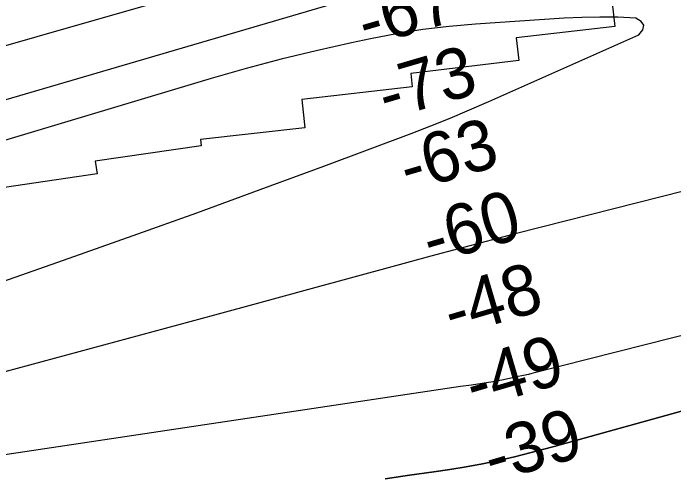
# Model space of a CAD drawing. Extents: x 3297753 to 3335611, y 652252 to 677623.
# Drawn here: x 3320371 to 3321245, y 661561 to 662177 of the extents above; entities that cross this region are included whole.
import ezdxf

# ---------------------------------------------------------------- set-up
doc = ezdxf.new("R2010")
doc.units = 0
for name, color, linetype in [('V-RIVR-EDGE', 7, 'Continuous'), ('V-RIVR-RANG', 7, 'Continuous'), ('V-RRAP-RVMT', 7, 'Continuous'), ('V-TOPO-DPTH', 7, 'Continuous'), ('V-TOPO-MAJR', 7, 'Continuous'), ('V-TOPO-MINR', 7, 'Continuous')]:
    doc.layers.add(name, color=color, linetype=linetype)

msp = doc.modelspace()

# ---------------------------------------------------------------- linework, layer by layer
at = {"layer": 'V-RIVR-EDGE'}
msp.add_spline([(3326889.83, 662141.04), (3326857.5, 662143.19), (3326833.47, 662147.4), (3326810.28, 662152.43), (3326793.71, 662156.2), (3326766.36, 662161.66), (3326732.8, 662165.88), (3326707.11, 662168.02), (3326687.22, 662172.21), (3326656.14, 662173.95), (3326630.03, 662175.67), (3326605.59, 662180.7), (3326578.66, 662186.99), (3326551.74, 662192.86), (3326538.9, 662196.21), (3326518.18, 662198.74), (3326492.9, 662202.12), (3326458.09, 662203.45), (3326427.02, 662208.5), (3326397.19, 662216.04), (3326383.93, 662216.48), (3326351.61, 662221.95), (3326323.86, 662228.24), (3326289.47, 662233.71), (3326274.55, 662235.82), (3326264.61, 662236.67), (3326257.56, 662236.69), (3326248.02, 662233.4), (3326240.97, 662230.1), (3326229.36, 662230.13), (3326221.9, 662230.15), (3326199.12, 662235.18), (3326175.91, 662237.72), (3326132.42, 662248.61), (3326106.72, 662250.33), (3326076.89, 662252.06), (3326054.1, 662257.5), (3326044.99, 662259.6), (3326038.77, 662259.2), (3326026.34, 662260.06), (3326018.47, 662261.32), (3326011.01, 662264.66), (3326005.63, 662265.91), (3325995.68, 662267.18), (3325979.52, 662268.05), (3325960.87, 662270.17), (3325919.03, 662276.9), (3325880.08, 662282.39), (3325827.05, 662291.64), (3325788.93, 662296.71), (3325753.29, 662300.94), (3325716.41, 662304.76), (3325674.98, 662309.01), (3325637.68, 662310.76), (3325591.68, 662315.02), (3325562.68, 662319.65), (3325528.7, 662325.54), (3325491.43, 662335.58), (3325440.89, 662347.72), (3325399.46, 662357.36), (3325379.17, 662362.38), (3325355.55, 662364.1), (3325341.45, 662364.13), (3325329.44, 662365.4), (3325309.97, 662370.84), (3325295.06, 662374.61), (3325287.6, 662374.63), (3325278.89, 662374.23), (3325263.14, 662375.1), (3325245.32, 662375.56), (3325225.84, 662376.85), (3325202.65, 662383.13), (3325187.32, 662386.48), (3325159.97, 662386.96), (3325136.34, 662385.78), (3325109.82, 662387.91), (3325071.29, 662395.47), (3325009.15, 662408.89), (3324964.41, 662419.36), (3324947, 662420.23), (3324932.09, 662421.93), (3324899.78, 662429.47), (3324835.97, 662441.65), (3324792.06, 662448.8), (3324746.88, 662451.4), (3324701.71, 662454.83), (3324664.42, 662459.89), (3324626.73, 662469.52), (3324584.88, 662476.67), (3324541.38, 662483.41), (3324493.32, 662490.99), (3324470.95, 662496.85), (3324444.44, 662503.54), (3324407.99, 662511.51), (3324387.27, 662514.46), (3324369.86, 662514.5), (3324354.93, 662512.88), (3324347.48, 662513.32), (3324329.25, 662516.68), (3324307.28, 662517.56), (3324286.15, 662522.17), (3324253.01, 662528.89), (3324226.5, 662533.93), (3324203.7, 662535.64), (3324172.21, 662538.2), (3324120.83, 662546.62), (3324040.04, 662558.84), (3324001.09, 662563.91), (3323963.38, 662564.83), (3323919.02, 662564.11), (3323879.24, 662567.94), (3323844.02, 662571.35), (3323786.85, 662582.26), (3323746.26, 662592.73), (3323704.82, 662598.63), (3323655.51, 662603.31), (3323589.62, 662609.69), (3323524.56, 662612.75), (3323466.95, 662615.8), (3323449.13, 662617.5), (3323422.62, 662622.54), (3323372.48, 662628.88), (3323343.47, 662631.44), (3323309.9, 662633.6), (3323255.19, 662632.49), (3323188.47, 662636.8), (3323129.62, 662641.5), (3323093.16, 662644.91), (3323076.99, 662643.29), (3323059.99, 662642.92), (3323032.65, 662647.13), (3322965.93, 662651.03), (3322913.71, 662656.54), (3322869.37, 662658.72), (3322809.28, 662663.85), (3322758.72, 662666.04), (3322718.52, 662666.56), (3322657.58, 662665.05), (3322608.67, 662664.76), (3322504.65, 662668.33), (3322412.64, 662669.8), (3322310.67, 662669.64), (3322271.29, 662667.25), (3322224.86, 662665.29), (3322178.85, 662663.75), (3322141.13, 662663.43), (3322102.17, 662663.94), (3322062.8, 662664.45), (3322028.82, 662667.02), (3321980.74, 662666.72), (3321909.43, 662661.93), (3321848.91, 662659.18), (3321801.24, 662655.98), (3321760.61, 662654.01), (3321739.89, 662652.81), (3321701.32, 662645.03), (3321675.19, 662638.47), (3321659.43, 662632.29), (3321646.98, 662627.76), (3321632.89, 662626.97), (3321608.43, 662625.37), (3321558.66, 662615.13), (3321529.64, 662609.4), (3321491.9, 662604.1), (3321455.01, 662601.71), (3321437.18, 662598.44), (3321411.89, 662595.18), (3321407.72, 662587.32), (3321404.39, 662581.52), (3321401.9, 662580.29), (3321396.52, 662582.37), (3321392.38, 662582.8), (3321386.99, 662582.39), (3321382.42, 662580.75), (3321374.55, 662582.84), (3321367.1, 662585.35), (3321350.51, 662582.9), (3321340.15, 662582.51), (3321332.69, 662583.77), (3321326.48, 662583.79), (3321287.49, 662572.28), (3321233.56, 662556.25), (3321160.58, 662542.34), (3321100.46, 662533.37), (3321060.64, 662524.35), (3321023.31, 662514.08), (3320998.02, 662508.75), (3320976.45, 662503.83), (3320957.38, 662500.15), (3320944.53, 662499.76), (3320930.44, 662501.46), (3320919.25, 662501.48), (3320908.47, 662499.44), (3320874.87, 662491.65), (3320813.49, 662476.46), (3320777.82, 662466.19), (3320761.24, 662464.57), (3320740.5, 662460.06), (3320702.34, 662448.14), (3320679.1, 662437.83), (3320658.77, 662428.76), (3320641.77, 662424.66), (3320616.48, 662423.07), (3320582.89, 662414.03), (3320552.18, 662401.26), (3320478.77, 662381.13), (3320420.7, 662363.45), (3320403.69, 662358.1), (3320389.17, 662354.82), (3320375.08, 662354.86), (3320365.13, 662352.4), (3320345.63, 662346.64), (3320205.86, 662308.03), (3320152.77, 662295.72), (3320119.18, 662286.27), (3320088.08, 662282.62), (3320060.29, 662274.81), (3320017.97, 662256.68), (3319991.41, 662244.73), (3319952.83, 662229.07), (3319927.94, 662222.5), (3319897.25, 662215.53), (3319872.36, 662206.89), (3319842.49, 662196.6), (3319808.07, 662187.15), (3319774.9, 662181.84), (3319711.87, 662171.22), (3319686.58, 662168.39), (3319655.89, 662160.17), (3319588.27, 662137.96), (3319508.2, 662109.14), (3319472.94, 662096.79)], degree=3, dxfattribs=at)
at = {"layer": 'V-RRAP-RVMT'}
for p, q in [((3321163.25, 662190.33), (3321166.8, 662159.63)), ((3321166.8, 662159.63), (3321036.36, 662144.53)), ((3321036.36, 662144.53), (3321040.07, 662114.62)), ((3321040.07, 662114.62), (3320896.75, 662097.03)), ((3320896.75, 662097.03), (3320898.57, 662079.7)), ((3320898.57, 662079.7), (3320752.65, 662062.88)), ((3320752.65, 662062.88), (3320756.83, 662025.3)), ((3320756.83, 662025.3), (3320618.46, 662009.96)), ((3320618.46, 662009.96), (3320619.64, 662001.5)), ((3320619.64, 662001.5), (3320479.3, 661981.12)), ((3320479.3, 661981.12), (3320481.71, 661964.27)), ((3320481.71, 661964.27), (3320359.18, 661946.46))]:
    msp.add_line(p, q, dxfattribs=at)
at = {"layer": 'V-TOPO-DPTH'}
for points in [[(3321274.16, 661655.54), (3321086.46, 661603.5), (3321081.43, 661602.13), (3321076.4, 661600.78), (3321071.35, 661599.47), (3321066.3, 661598.18), (3321034.14, 661590.1), (3321012.94, 661585.13), (3320991.66, 661580.59), (3320970.24, 661576.72), (3320948.73, 661573.29), (3320927.38, 661570.22), (3320895.15, 661565.49), (3320862.94, 661560.66)], [(3320862.94, 661560.66), (3320895.15, 661565.49), (3320927.38, 661570.22), (3320948.73, 661573.29), (3320970.24, 661576.72), (3320991.66, 661580.59), (3321012.94, 661585.13), (3321034.14, 661590.1), (3321066.3, 661598.18), (3321071.35, 661599.47), (3321076.4, 661600.78), (3321081.43, 661602.13), (3321086.46, 661603.5), (3321274.16, 661655.54)]]:
    msp.add_lwpolyline(points, dxfattribs=at)
at = {"layer": 'V-TOPO-MAJR'}
for points in [[(3320165.87, 662078.84), (3320871.39, 662280.57), (3320873.61, 662281.16), (3320876.97, 662281.91), (3320879.23, 662282.31), (3320880.36, 662282.49), (3321130.85, 662317.87), (3321220.01, 662329.83), (3321309.26, 662340.98), (3321398.65, 662350.9), (3321488.14, 662360.01), (3321664.15, 662376.69), (3321667.27, 662376.98), (3321671.96, 662377.38), (3321675.09, 662377.58), (3321678.97, 662377.74), (3321682.95, 662377.9), (3322500.15, 662438.51), (3322512.51, 662439.67), (3322524.88, 662440.7), (3322537.27, 662441.51), (3322549.66, 662442.18)], [(3322460.77, 661874.53), (3321834.62, 661891.02), (3321821.65, 661889.33), (3321808.71, 661887.41), (3321795.84, 661885.14), (3321783, 661882.64), (3321770.21, 661879.88), (3321757.44, 661877.01), (3321744.71, 661873.99), (3321732, 661870.86), (3321057.01, 661700.18), (3321052.56, 661699.09), (3321048.1, 661698.03), (3321043.63, 661697.02), (3321039.15, 661696.05), (3321019.47, 661691.92), (3321005.39, 661689.21), (3320991.27, 661686.8), (3320977.07, 661684.85), (3320962.82, 661683.21), (3320341.73, 661589.92)]]:
    msp.add_lwpolyline(points, dxfattribs=at)
at = {"layer": 'V-TOPO-MINR'}
for points in [[(3320291.82, 662042.73), (3320861.14, 662209.91), (3320877.87, 662214.58), (3320894.67, 662218.97), (3320911.58, 662222.92), (3320928.57, 662226.57), (3321021.92, 662245.4), (3321058.29, 662252.02), (3321094.79, 662257.71), (3321131.48, 662262.01), (3321168.3, 662265.39), (3321205.21, 662267.98), (3321242.14, 662270.47), (3321279.07, 662272.8)], [(3321205.35, 662161.12), (3321201.73, 662166.2), (3321194.62, 662170.64), (3321170.87, 662171.62), (3321147.13, 662171.99), (3321123.39, 662171.47), (3321099.65, 662170.35), (3320982.63, 662162.58), (3320947.58, 662159.5), (3320912.68, 662155.42), (3320877.98, 662149.84), (3320843.42, 662143.27), (3320818.52, 662137.98), (3320771.75, 662127.44), (3320725.19, 662116.15), (3320678.91, 662103.72), (3320632.82, 662090.54), (3320226.45, 661968.87)], [(3320270.3, 661791.32), (3320444.94, 661852.7), (3320529.32, 661882.64), (3320613.57, 661912.91), (3320697.64, 661943.68), (3320781.59, 661974.78), (3320897.29, 662018.05), (3320923.2, 662028), (3320948.98, 662038.28), (3320974.57, 662049.02), (3321000.04, 662060.07), (3321198.64, 662148.44), (3321203.74, 662155.1), (3321205.35, 662161.12)], [(3321509.9, 662005.56), (3321069.83, 661894.01), (3321033.18, 661884.61), (3320996.57, 661875.08), (3320960.01, 661865.34), (3320923.48, 661855.47), (3320876.66, 661842.67), (3320816.75, 661826.32), (3320756.83, 661810.01), (3320696.89, 661793.75), (3320636.94, 661777.52), (3320310.28, 661689.24)], [(3320862.94, 661560.66), (3320895.15, 661565.49), (3320927.38, 661570.22), (3320948.73, 661573.29), (3320970.24, 661576.72), (3320991.66, 661580.59), (3321012.94, 661585.13), (3321034.14, 661590.1), (3321066.3, 661598.18), (3321071.35, 661599.47), (3321076.4, 661600.78), (3321081.43, 661602.13), (3321086.46, 661603.5), (3321274.16, 661655.54)]]:
    msp.add_lwpolyline(points, dxfattribs=at)

# ---------------------------------------------------------------- texts
at = {"layer": 'V-RIVR-RANG'}
for s, p in [('-67', (3320837.59, 662131.86)), ('-73', (3320864.52, 662035.55)), ('-63', (3320892.97, 661939.68)), ('-60', (3320923.19, 661844.34)), ('-48', (3320951.38, 661748.39)), ('-49', (3320980.09, 661652.6)), ('-39', (3321004.49, 661555.54))]:
    msp.add_text(s, height=67, rotation=16.36739, dxfattribs=at).set_placement(p)

doc.saveas('drawing.dxf')
